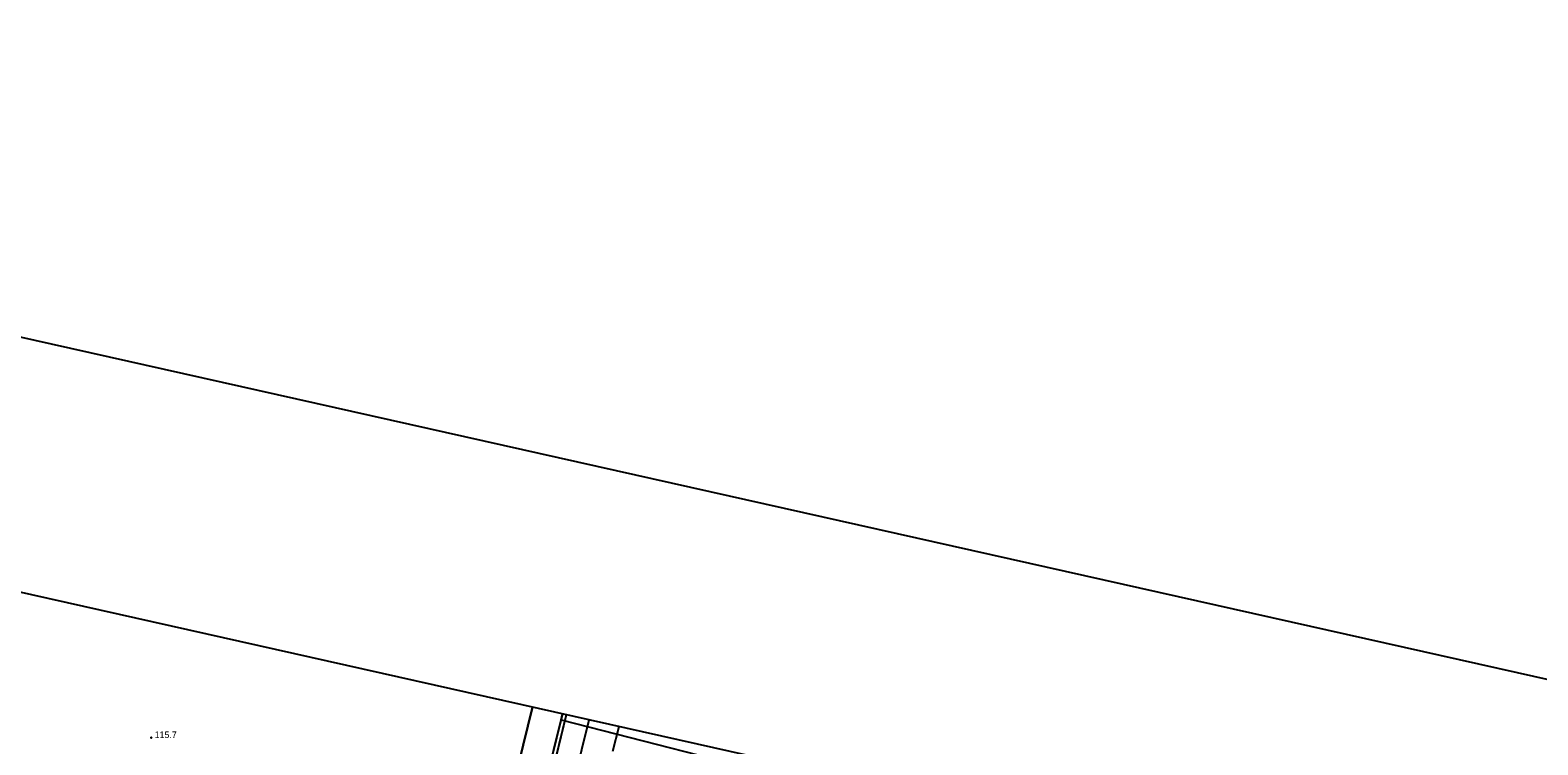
# Model space of a CAD drawing. Extents: x 6424617 to 6425697, y 5665845 to 5667190.
# Drawn here: x 6425033.7 to 6425205.1, y 5667108.3 to 5667189.6 of the extents above; entities that cross this region are included whole.
import ezdxf

# ---------------------------------------------------------------- set-up
doc = ezdxf.new("R2010")
doc.units = 0
for name, color, linetype in [('Warstwa 1', 7, 'Continuous'), ('Warstwa 13', 7, 'Continuous'), ('Warstwa 2', 7, 'Continuous'), ('Warstwa 6', 7, 'Continuous'), ('Warstwa 63', 7, 'Continuous'), ('Warstwa 9', 7, 'Continuous')]:
    doc.layers.add(name, color=color, linetype=linetype)

msp = doc.modelspace()

# ---------------------------------------------------------------- linework, layer by layer
at = {"layer": 'Warstwa 1'}
for p, q in [((6425080.17, 5667069.39), (6425090.78, 5667112.61)), ((6425080.17, 5667069.39), (6425090.78, 5667112.61)), ((6425094.05, 5667111.15), (6425094.22, 5667111.84)), ((6425094.05, 5667111.15), (6425094.22, 5667111.84)), ((6425083.56, 5667068.63), (6425094.05, 5667111.15)), ((6425083.56, 5667068.63), (6425094.05, 5667111.15)), ((6425094.05, 5667111.15), (6425157.64, 5667094.92)), ((6425094.05, 5667111.15), (6425157.64, 5667094.92))]:
    msp.add_line(p, q, dxfattribs=at)
at = {"layer": 'Warstwa 13'}
msp.add_circle((6425047.45, 5667109.13), 0.045, dxfattribs=at)
at = {"layer": 'Warstwa 2'}
msp.add_lwpolyline([(6425083.76, 5667067.41), (6425085.49, 5667074.35), (6425089.14, 5667089.12), (6425094.66, 5667111.74)], dxfattribs=at)
at = {"layer": 'Warstwa 6'}
for points in [[(6425090.78, 5667112.61), (6425080.17, 5667069.39), (6424997.98, 5667087.79), (6425005.63, 5667121.62), (6425014.38, 5667129.08), (6425014.54, 5667129.7)], [(6425094.22, 5667111.84), (6425083.56, 5667068.63), (6425078.25, 5667047.11), (6425069.68, 5667012.36), (6425280.02, 5666960.48), (6425262.73, 5666989.03), (6425234.44, 5667063.34), (6425238.46, 5667079.5)], [(6425094.22, 5667111.84), (6425083.56, 5667068.63), (6425080.17, 5667069.39), (6425090.78, 5667112.61)]]:
    msp.add_lwpolyline(points, dxfattribs=at)
at = {"layer": 'Warstwa 63'}
for points in [[(6424616.75, 5666029.38), (6424876.88, 5667189.58), (6425697.3, 5667005.64), (6425437.18, 5665845.44)], [(6425341.16, 5665895.98), (6425588.9, 5667000.93), (6424898.31, 5667155.76), (6424650.57, 5666050.81)]]:
    msp.add_lwpolyline(points, close=True, dxfattribs=at)
at = {"layer": 'Warstwa 9'}
for p, q in [((6425089.14, 5667089.12), (6425094.66, 5667111.74)), ((6425086.33, 5667067.38), (6425097.26, 5667111.16)), ((6425099.95, 5667107.59), (6425100.66, 5667110.39))]:
    msp.add_line(p, q, dxfattribs=at)

# ---------------------------------------------------------------- texts
at = {"layer": 'Warstwa 13'}
msp.add_text('115.7', height=0.75, dxfattribs=at).set_placement((6425047.83, 5667109.08))

doc.saveas('drawing.dxf')
